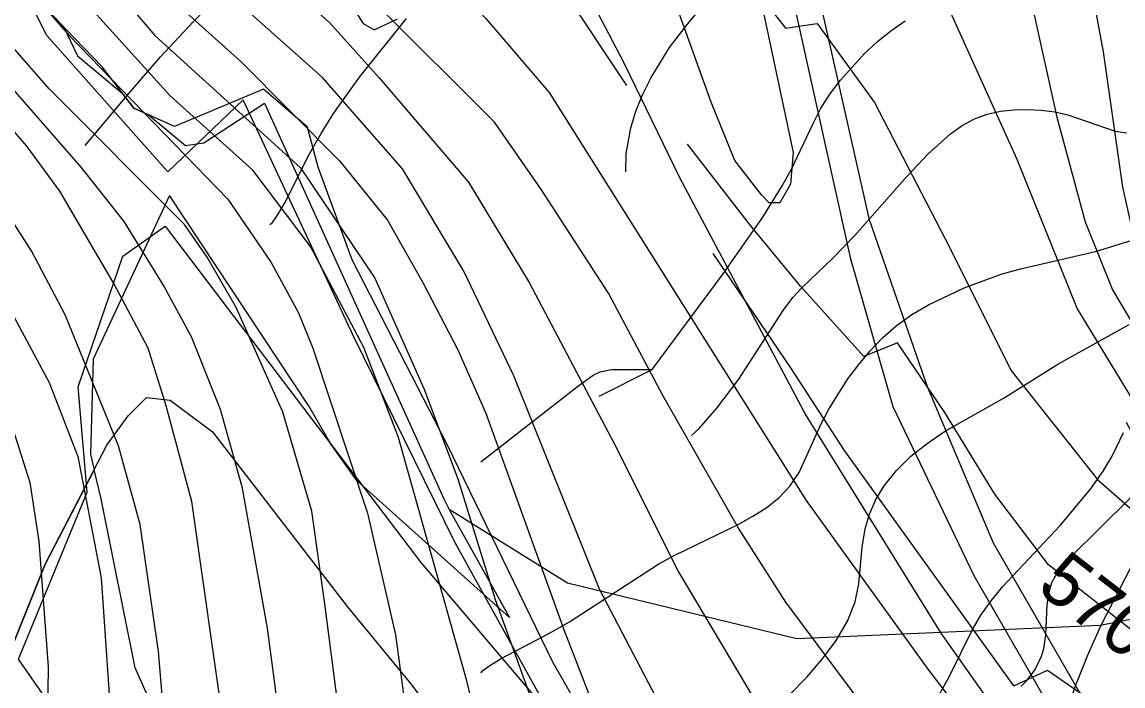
# Model space of a CAD drawing. Extents: x -709584 to -702006, y -1161789 to -1157496.
# Drawn here: x -707891.5 to -707682.7, y -1159382 to -1159256.1 of the extents above; entities that cross this region are included whole.
import ezdxf

# ---------------------------------------------------------------- set-up
doc = ezdxf.new("R2010")
doc.units = 0
for name, color, linetype in [('102_obvod PÚ', 7, 'Continuous'), ('110_silnice II. třídy a III. třídy', 7, 'Continuous'), ('120_vrstevnice hlavní', 7, 'Continuous'), ('121_vrstevnice hlavní_popis', 7, 'Continuous'), ('122_vrstevnice základní', 7, 'Continuous'), ('408_BPEJ_linie', 7, 'Continuous'), ('411_akumulovaný odtok', 7, 'Continuous'), ('419_LPIS PB', 7, 'Continuous')]:
    doc.layers.add(name, color=color, linetype=linetype)

msp = doc.modelspace()

# ---------------------------------------------------------------- linework, layer by layer
at = {"layer": '102_obvod PÚ'}
msp.add_lwpolyline([(-707780.62, -1159589.13), (-707816.59, -1159548.02), (-707834.29, -1159540.67), (-707845.93, -1159545.26), (-707869.14, -1159519.09), (-707875.64, -1159517.8), (-707930.8, -1159436.52), (-707895.4, -1159384.07), (-707886.56, -1159395.85), (-707881.63, -1159392.07), (-707892.19, -1159376.87), (-707879.13, -1159345.25), (-707880.85, -1159325.27), (-707872.36, -1159300.51), (-707864.36, -1159294.8), (-707815.84, -1159358.53), (-707791.08, -1159387.78), (-707809.35, -1159354.82), (-707828.68, -1159315.5), (-707849.57, -1159270.84), (-707863.85, -1159284.47), (-707886.77, -1159258.66), (-707894.98, -1159242.32)], dxfattribs=at)
at = {"layer": '110_silnice II. třídy a III. třídy'}
msp.add_lwpolyline([(-707891.2, -1158926.02), (-707845.98, -1158974.16), (-707817.26, -1159017.7), (-707796.68, -1159073.19), (-707758.86, -1159190.4), (-707734.44, -1159300.73), (-707726.3, -1159328.96), (-707710.98, -1159361.01), (-707689.44, -1159398.33), (-707672.68, -1159420.33), (-707591.22, -1159519.21), (-707503.14, -1159616.33), (-707475.85, -1159642.64), (-707378.49, -1159735.32), (-707320.09, -1159789.38), (-707255.46, -1159826.22), (-707200.25, -1159861.16), (-707169.1, -1159885.49), (-707119.45, -1159925.38), (-707100.71, -1159937.16)], dxfattribs=at)
at = {"layer": '120_vrstevnice hlavní'}
for points in [[(-707842.05, -1159330.03), (-707850.89, -1159310.21), (-707856.39, -1159300.65), (-707860.67, -1159294.5), (-707886.32, -1159268.74), (-707899.75, -1159253.46), (-707914.89, -1159231.31), (-707935.61, -1159197.02), (-707953.75, -1159168.74), (-707963.18, -1159151.59), (-707971.32, -1159134.45), (-707976.61, -1159120.74), (-707991.47, -1159076.16), (-707996.9, -1159062.45), (-708006.47, -1159041.87), (-708012.9, -1159031.59), (-708021.04, -1159020.59), (-708028.33, -1159012.44), (-708057.61, -1158984.3)], [(-708052.47, -1159119.16), (-708045.9, -1159125.02), (-708040.47, -1159132.45), (-708035.9, -1159139.88), (-708025.33, -1159162.17), (-708014.33, -1159189.02), (-708007.04, -1159205.03), (-708002.47, -1159213.03), (-707992.9, -1159225.88), (-707980.75, -1159238.6), (-707968.47, -1159248.6), (-707938.32, -1159270.31), (-707926.18, -1159280.17), (-707918.61, -1159288.03), (-707901.46, -1159312.46), (-707897.32, -1159320.46), (-707890.01, -1159343.4), (-707888.28, -1159354.49), (-707886.52, -1159378.36), (-707886.98, -1159410.93), (-707888.63, -1159438.56)], [(-707727.11, -1159458.36), (-707732.55, -1159449.76), (-707767.65, -1159390.93), (-707781.94, -1159363.63), (-707798.19, -1159323.19), (-707807.67, -1159303.33), (-707819.32, -1159283.95), (-707834.55, -1159266.55), (-707848.73, -1159253.97)], [(-707593, -1159474.77), (-707610.4, -1159447.8), (-707624.16, -1159426.89), (-707632.16, -1159416.75), (-707646.59, -1159400.61), (-707666.47, -1159382.84), (-707696.78, -1159359.01), (-707706.95, -1159345.63), (-707716.47, -1159330.15), (-707725.44, -1159316.93), (-707731.79, -1159319.53), (-707743.86, -1159306.14), (-707753.34, -1159294.65), (-707765.27, -1159279.23)], [(-707834.07, -1159366.38), (-707836.54, -1159348.82), (-707842.05, -1159330.03)], [(-707820.78, -1159446.9), (-707827.44, -1159414.83), (-707831.09, -1159389.36), (-707834.07, -1159366.38)]]:
    msp.add_lwpolyline(points, dxfattribs=at)
at = {"layer": '122_vrstevnice základní'}
for points in [[(-708060.76, -1158967.73), (-708046.33, -1158980.3), (-708030.76, -1158995.87), (-708006.47, -1159018.87), (-708001.9, -1159024.02), (-707995.75, -1159033.02), (-707990.18, -1159043.3), (-707981.9, -1159065.59), (-707975.32, -1159089.59), (-707971.32, -1159106.73), (-707966.18, -1159122.16), (-707958.61, -1159141.02), (-707950.75, -1159158.17), (-707943.46, -1159171.88), (-707923.61, -1159203.31), (-707914.18, -1159216.88), (-707908.46, -1159226.17), (-707897.03, -1159242.17), (-707882.6, -1159258.6), (-707852.45, -1159289.7), (-707844.21, -1159301.66), (-707839.06, -1159311.23), (-707836.31, -1159317.9)], [(-707898.3, -1158994.45), (-707889.48, -1159017.13), (-707879.4, -1159042.22), (-707870.23, -1159065.6), (-707861.97, -1159090.81), (-707857.98, -1159107.66), (-707851.23, -1159124.68), (-707836.26, -1159150.07), (-707826.25, -1159163.98), (-707794.33, -1159201.65), (-707771.35, -1159226.36), (-707755.65, -1159245.77), (-707746.68, -1159257.27), (-707740.67, -1159256.4), (-707729.8, -1159271.34), (-707715.51, -1159298.9), (-707703.93, -1159322.1), (-707687.5, -1159342.8), (-707674.05, -1159354.64), (-707659.74, -1159365.89), (-707631.31, -1159397.03), (-707621.2, -1159409.47), (-707587.64, -1159457.53), (-707575.99, -1159476.79)], [(-708054.47, -1158997.73), (-708049.33, -1159003.73), (-708033.47, -1159025.02), (-708025.75, -1159037.87), (-708019.76, -1159049.61), (-708005.33, -1159087.88), (-707991.04, -1159119.88), (-707983.47, -1159133.88), (-707977.18, -1159147.88), (-707954.75, -1159185.88), (-707928.75, -1159223.88), (-707916.32, -1159241.03), (-707897.6, -1159263.89), (-707880.32, -1159283.6), (-707872.18, -1159293.89), (-707864.54, -1159306.3), (-707859.39, -1159315.69), (-707853.89, -1159329.52), (-707849.83, -1159344.16)], [(-707867.58, -1159317.94), (-707874.1, -1159305.66), (-707884.32, -1159288.17), (-707890.6, -1159279.6), (-707908.18, -1159259.31), (-707946.32, -1159219.17), (-707959.32, -1159202.74), (-707968.75, -1159188.45), (-707977.9, -1159172.74), (-707984.32, -1159159.88), (-707995.04, -1159135.59), (-708003.47, -1159119.88), (-708017.18, -1159099.02), (-708026.47, -1159087.16), (-708034.47, -1159075.3), (-708040.04, -1159062.45), (-708042.04, -1159055.3), (-708045.18, -1159038.16), (-708048.47, -1159028.16), (-708053.18, -1159019.59)], [(-707860.77, -1159442.01), (-707862.06, -1159427.77), (-707863.48, -1159401.14), (-707865.61, -1159375.43), (-707869.07, -1159351.37), (-707873.18, -1159336.46), (-707883.32, -1159311.6), (-707889.6, -1159299.6), (-707897.18, -1159287.89), (-707923.75, -1159255.6), (-707949.61, -1159229.6), (-707959.32, -1159218.74), (-707976.75, -1159196.74), (-707987.61, -1159180.74), (-707991.9, -1159172.74), (-708005.9, -1159140.74), (-708012.47, -1159128.74), (-708042.47, -1159084.73), (-708054.04, -1159065.88)], [(-708057.04, -1159092.16), (-708048.04, -1159101.31), (-708032.47, -1159121.88), (-708019.9, -1159143.02), (-708006.18, -1159171.59), (-707999.04, -1159188.74), (-707992.18, -1159201.6), (-707985.18, -1159212.74), (-707970.04, -1159229.6), (-707946.61, -1159252.31), (-707930.32, -1159266.74), (-707919.46, -1159277.31), (-707907.18, -1159291.03), (-707896.32, -1159305.89), (-707886.32, -1159324.46), (-707880.89, -1159338.46), (-707876.5, -1159361.48), (-707874.74, -1159387.24), (-707874.05, -1159419.86), (-707873.91, -1159440.39)], [(-707781.66, -1159128.17), (-707777.01, -1159126.78), (-707766.1, -1159140.41), (-707759.19, -1159147.81), (-707748.85, -1159151.57), (-707736.08, -1159156.71), (-707727.63, -1159161.86), (-707713.19, -1159177.71), (-707707.47, -1159190.62), (-707697.25, -1159216.27), (-707691.35, -1159235.2), (-707686.42, -1159261.75), (-707682.74, -1159287.41), (-707679.44, -1159302.05), (-707674.64, -1159311.69), (-707670.32, -1159317.88), (-707664.28, -1159324.41), (-707651.85, -1159335.76), (-707639.94, -1159346.07), (-707632.35, -1159350.53), (-707628.04, -1159351.38)], [(-707765.2, -1159162.15), (-707747.6, -1159176.75), (-707731.04, -1159194.1), (-707717.91, -1159213.36), (-707700.25, -1159251.27), (-707695.21, -1159274.16), (-707689.83, -1159293.95), (-707684.63, -1159306.86), (-707677.89, -1159318.25), (-707669.6, -1159329.26), (-707653.73, -1159344.55), (-707644.02, -1159352.72), (-707632.46, -1159363.02), (-707624.01, -1159367.82), (-707618.77, -1159367.76)], [(-707759.76, -1159199.37), (-707754.6, -1159198.67), (-707748.84, -1159201.17), (-707740.56, -1159208.9), (-707725.54, -1159233.13), (-707715.68, -1159253.59), (-707702.77, -1159282.12), (-707691.35, -1159310.49), (-707678.57, -1159331.46), (-707663.56, -1159348.12), (-707651.96, -1159360.31), (-707640.05, -1159371.99), (-707598.28, -1159427.66), (-707592.42, -1159433.26), (-707587.08, -1159437.04), (-707582.43, -1159437.89), (-707579.16, -1159437.19)], [(-707836.68, -1159206.63), (-707829.78, -1159212.76), (-707821.18, -1159218.24), (-707810.16, -1159225.95), (-707802.76, -1159232.63), (-707797.59, -1159238.63), (-707788.63, -1159250.3), (-707776.82, -1159268.1)], [(-707886.05, -1159235.55), (-707866.31, -1159258.63), (-707838.68, -1159283.74), (-707824.6, -1159304.68), (-707815.3, -1159325.55), (-707808.83, -1159342.67), (-707801.76, -1159365.6), (-707794.86, -1159384.6), (-707787.28, -1159406.48), (-707781.43, -1159418.8), (-707767.38, -1159442.52), (-707759.38, -1159454.39)], [(-707783.33, -1159451.36), (-707787.97, -1159441.26), (-707794.68, -1159424.85), (-707800.36, -1159409.11), (-707807.12, -1159381.02), (-707820.11, -1159334.88), (-707826.65, -1159317.77), (-707836.79, -1159298.62), (-707847.7, -1159284.18), (-707863.48, -1159270.01), (-707889.93, -1159240.68)], [(-707824.68, -1159240.9), (-707819.47, -1159242.43), (-707811.04, -1159247.39), (-707803.57, -1159255.37), (-707791.51, -1159269.43), (-707742.74, -1159346.83), (-707719.71, -1159378.77), (-707683.61, -1159425.96), (-707661.04, -1159451.95)], [(-707843.15, -1159247.3), (-707833.18, -1159256.2), (-707823.72, -1159266.65), (-707806.81, -1159286.46), (-707795.28, -1159305.48), (-707779.16, -1159335.98), (-707766.92, -1159360.48), (-707750.91, -1159387.3), (-707719.07, -1159436.59), (-707708.22, -1159452.18), (-707702.37, -1159461.26)], [(-707672.53, -1159464.95), (-707681.95, -1159452.71), (-707746.6, -1159366.1), (-707755.61, -1159352.07), (-707769.94, -1159326.87), (-707780.28, -1159307.5), (-707793.09, -1159287.74), (-707801.88, -1159275.05), (-707824.07, -1159252.94), (-707828.92, -1159247.19)], [(-707862.19, -1159252.63), (-707850, -1159263.57), (-707831.28, -1159282.38), (-707822.17, -1159293.67), (-707815.39, -1159305.6), (-707808.85, -1159318.27), (-707803.51, -1159330.25), (-707788.63, -1159371.44), (-707779.67, -1159394.55), (-707774.5, -1159406.88), (-707765.99, -1159425.3), (-707760.66, -1159435.57), (-707748.52, -1159455.49)], [(-707703.35, -1159381.93), (-707735.49, -1159337.3), (-707745.66, -1159321.68), (-707760.37, -1159299.96)], [(-707846.56, -1159443.75), (-707848.21, -1159433.34), (-707853.11, -1159390.52), (-707859.26, -1159346.97), (-707864.14, -1159328.87), (-707867.58, -1159317.94)], [(-707836.31, -1159317.9), (-707825.97, -1159349.18), (-707820.62, -1159372.27), (-707815.46, -1159410.74)], [(-707849.83, -1159344.16), (-707844.99, -1159370.98), (-707840.88, -1159402.05), (-707838.96, -1159418.8), (-707834.57, -1159445.22)], [(-707703.35, -1159381.93), (-707697, -1159378.99), (-707689.78, -1159383.96), (-707674.11, -1159396.47), (-707652.73, -1159413.96), (-707639.38, -1159430.29), (-707627.33, -1159446.46), (-707613.72, -1159467.32), (-707610.88, -1159472.58)]]:
    msp.add_lwpolyline(points, dxfattribs=at)
at = {"layer": '408_BPEJ_linie'}
for points in [[(-707890, -1159250.3), (-707883.64, -1159256.93), (-707881, -1159262.5), (-707872.48, -1159269.56), (-707870.3, -1159272.4), (-707867.56, -1159273.64), (-707860.5, -1159279.5), (-707857, -1159279), (-707845.5, -1159271.5), (-707811.5, -1159346.5), (-707810.5, -1159348.5)], [(-707810.5, -1159348.5), (-707799, -1159369), (-707828, -1159343), (-707833, -1159336), (-707837, -1159329), (-707863.5, -1159289), (-707878, -1159320), (-707878.5, -1159338), (-707877.8, -1159340.96)], [(-707877.8, -1159340.96), (-707887.1, -1159358.9), (-707905.11, -1159403.66), (-707928, -1159438), (-707874, -1159517), (-707877.5, -1159519.5), (-707940.5, -1159454), (-707941.5, -1159476.5), (-707947.5, -1159477), (-707950.5, -1159488), (-707959, -1159479.5), (-707962.5, -1159479.5), (-707982.5, -1159507), (-707989, -1159499), (-707992, -1159499.5), (-707989.5, -1159510.5), (-708007, -1159522.5), (-708014.5, -1159525.5), (-708027.5, -1159508), (-708030.5, -1159533.5), (-707991.5, -1159580)], [(-707674, -1159765), (-707676.5, -1159752), (-707680, -1159734), (-707700.5, -1159662), (-707723, -1159612.5), (-707774, -1159527), (-707827, -1159459.5), (-707852, -1159419), (-707870, -1159378.5), (-707876.5, -1159346.5), (-707877.8, -1159340.96)], [(-707629, -1159346), (-707646.5, -1159360), (-707659, -1159365), (-707687, -1159370.5), (-707744.5, -1159373), (-707788, -1159362.5), (-707810.5, -1159348.5)]]:
    msp.add_lwpolyline(points, dxfattribs=at)
at = {"layer": '411_akumulovaný odtok'}
msp.add_line((-707781.99, -1159327), (-707771.99, -1159322), dxfattribs=at)
for points in [[(-707879.49, -1159279.5), (-707871.24, -1159269.62), (-707865.23, -1159262.7), (-707859.03, -1159256.04), (-707856.14, -1159253.22), (-707853.48, -1159250.89), (-707850.78, -1159248.8), (-707840.52, -1159242.21), (-707838.02, -1159240.46), (-707835.24, -1159238.24), (-707832.57, -1159235.85), (-707827.46, -1159230.74), (-707820.08, -1159222.64), (-707788.78, -1159186.5), (-707776.94, -1159172.44), (-707771.72, -1159165.47), (-707769.02, -1159161.52), (-707763.9, -1159153.53), (-707756.99, -1159142)], [(-707776.99, -1159284.5), (-707776.93, -1159281.04), (-707776.04, -1159276.13), (-707775.05, -1159273), (-707773.72, -1159269.78), (-707772.15, -1159266.61), (-707768.69, -1159260.94), (-707765.29, -1159256.5), (-707761.7, -1159252.29), (-707757.88, -1159248.29), (-707749.89, -1159240.61), (-707686.99, -1159182)], [(-707844.49, -1159294.5), (-707843.98, -1159294.08), (-707843.01, -1159292.69), (-707841.7, -1159290.48), (-707836.96, -1159281.06), (-707834.78, -1159277.22), (-707832.38, -1159273.43), (-707827.45, -1159266.52), (-707818.58, -1159255.44)], [(-707771.99, -1159322), (-707758.52, -1159303.86), (-707751, -1159293.09), (-707747.28, -1159287.13), (-707745.58, -1159284.12), (-707741.44, -1159275.35), (-707740.02, -1159272.58), (-707738.26, -1159269.77), (-707736.26, -1159267.1), (-707731.74, -1159262.14), (-707729.27, -1159259.87), (-707726.68, -1159257.77), (-707723.96, -1159255.88)], [(-707764.49, -1159334.5), (-707763.05, -1159333.13), (-707759.72, -1159329.29), (-707755.52, -1159323.79), (-707747.14, -1159310.79), (-707745.3, -1159308.35), (-707743.53, -1159306.4), (-707737.69, -1159300.84), (-707733.58, -1159296.6), (-707723.65, -1159285.4), (-707719.62, -1159281.11), (-707715.4, -1159277.29), (-707713.16, -1159275.7), (-707710.8, -1159274.42), (-707708.41, -1159273.56), (-707705.91, -1159273.01), (-707703.35, -1159272.72), (-707700.76, -1159272.65), (-707698.17, -1159272.78), (-707695.61, -1159273.12), (-707693.13, -1159273.67), (-707684.15, -1159276.8), (-707682.02, -1159277.13)], [(-707804.49, -1159379.5), (-707804.08, -1159379.02), (-707802.74, -1159378.06), (-707800.6, -1159376.77), (-707791.42, -1159371.98), (-707787.65, -1159369.8), (-707770.68, -1159358.8), (-707767.7, -1159357.18), (-707755.66, -1159351.34), (-707752.85, -1159349.79), (-707750.23, -1159348.12), (-707747.86, -1159346.25), (-707745.83, -1159344.11), (-707744.11, -1159341.47), (-707739.96, -1159332.41), (-707738.43, -1159329.47), (-707734.83, -1159323.76), (-707732.79, -1159321.03), (-707730.6, -1159318.42), (-707728.25, -1159315.96), (-707725.7, -1159313.71), (-707722.73, -1159311.57), (-707719.56, -1159309.69), (-707712.82, -1159306.48), (-707705.74, -1159303.9), (-707702.12, -1159302.86), (-707687.86, -1159299.62), (-707671.3, -1159294.49)], [(-707749.31, -1159387.14), (-707742.66, -1159380.32), (-707739.69, -1159376.85), (-707737.08, -1159373.32), (-707734.94, -1159369.71), (-707733.45, -1159366.02), (-707732.75, -1159362.6), (-707732.12, -1159355.65), (-707731.58, -1159352.18), (-707730.75, -1159349.37), (-707729.55, -1159346.64), (-707727.99, -1159344.03), (-707725.65, -1159341.11), (-707722.9, -1159338.43), (-707719.83, -1159335.98), (-707716.51, -1159333.75), (-707705.22, -1159327.32), (-707695.05, -1159320.98), (-707681.48, -1159313.44)], [(-707804.49, -1159339.5), (-707786.15, -1159325.17), (-707783.13, -1159323.06), (-707781.84, -1159322.44), (-707779.68, -1159321.99), (-707771.99, -1159322)], [(-707718.8, -1159385.93), (-707715.61, -1159380.22), (-707711.27, -1159371.38), (-707709.62, -1159368.57), (-707707.67, -1159365.81), (-707705.5, -1159363.19), (-707694.57, -1159351.56), (-707688.8, -1159344.64), (-707686.42, -1159341.24), (-707684.72, -1159338.41), (-707682.54, -1159333.91)], [(-707701.99, -1159382), (-707700.75, -1159380.78), (-707699.31, -1159378.82), (-707698.1, -1159376.3), (-707697.7, -1159374.93), (-707697.27, -1159372.3), (-707697.02, -1159366.61), (-707696.73, -1159364.42), (-707696.13, -1159362.36), (-707695.61, -1159361.34), (-707694.26, -1159359.44), (-707692.68, -1159357.63), (-707681.32, -1159346.35), (-707679.8, -1159344.57), (-707678.64, -1159342.74), (-707678.34, -1159341.7), (-707678.35, -1159340.59), (-707678.58, -1159339.36), (-707679.5, -1159336.78), (-707681.99, -1159332)], [(-707693.57, -1159387.66), (-707691.67, -1159381.94), (-707689.42, -1159376.23), (-707686.87, -1159370.57), (-707681.12, -1159359.37)]]:
    msp.add_lwpolyline(points, dxfattribs=at)
at = {"layer": '419_LPIS PB'}
for points in [[(-707755.76, -1159231.11), (-707745.24, -1159280.82), (-707745.75, -1159286.84), (-707747.75, -1159290.36), (-707749.75, -1159290.36), (-707751.25, -1159288.85), (-707756.26, -1159282.32), (-707760.76, -1159271.28), (-707767.27, -1159253.2)], [(-707675.49, -1159244.39), (-707677.49, -1159271.5), (-707676.99, -1159290.88), (-707671.98, -1159309.96), (-707667.48, -1159317.99), (-707651.96, -1159332.55), (-707641.95, -1159349.62), (-707635.44, -1159365.19), (-707630.94, -1159379.75), (-707626.94, -1159390.8), (-707620.93, -1159409.12), (-707599.91, -1159444.27), (-707588.89, -1159462.85), (-707588.66, -1159462.85), (-707570.6, -1159494.63), (-707588.33, -1159513.3), (-707623.75, -1159471.01), (-707639.13, -1159453.29), (-707674.67, -1159410.61), (-707688.68, -1159387.01), (-707707.2, -1159354.88), (-707719.72, -1159325.25), (-707730.73, -1159293.62), (-707744.74, -1159231.61)], [(-707793.1, -1159233.7), (-707777.4, -1159263.7), (-707766.77, -1159285.58), (-707742.74, -1159330.77), (-707717.21, -1159371.95), (-707684.18, -1159418.64), (-707655.65, -1159455.3), (-707642.37, -1159468.73), (-707587.93, -1159534.01), (-707554.4, -1159570.66), (-707552.39, -1159573.18), (-707538.82, -1159585.13)], [(-707598.44, -1159613.35), (-707671.02, -1159530.49), (-707714.57, -1159482.29), (-707735.05, -1159457.39), (-707751.25, -1159438.23), (-707771.77, -1159410.61), (-707790.79, -1159377.47), (-707810.82, -1159336.3), (-707828.84, -1159301.15), (-707835.34, -1159283.58), (-707837.33, -1159276), (-707845.7, -1159268.8), (-707862.6, -1159275.9), (-707870.3, -1159272.4), (-707876.3, -1159264.6), (-707890, -1159250.3)], [(-707829.4, -1159252.4), (-707826.8, -1159256.4), (-707824.7, -1159257.6), (-707820.3, -1159255.5)], [(-707909.92, -1159415.63), (-707887.1, -1159358.9), (-707875.39, -1159336.3), (-707871.38, -1159330.77), (-707867.88, -1159327.26), (-707863.37, -1159327.76), (-707855.36, -1159333.79), (-707829.84, -1159366.93), (-707817.82, -1159381.49), (-707794.8, -1159412.12), (-707772.77, -1159440.24), (-707741.04, -1159476.67), (-707700.99, -1159520.86), (-707655.45, -1159576.6)]]:
    msp.add_lwpolyline(points, dxfattribs=at)

# ---------------------------------------------------------------- texts
at = {"layer": '121_vrstevnice hlavní_popis'}
msp.add_text('570', height=10, rotation=322.2281, dxfattribs=at).set_placement((-707699.3, -1159363.72))

doc.saveas('drawing.dxf')
